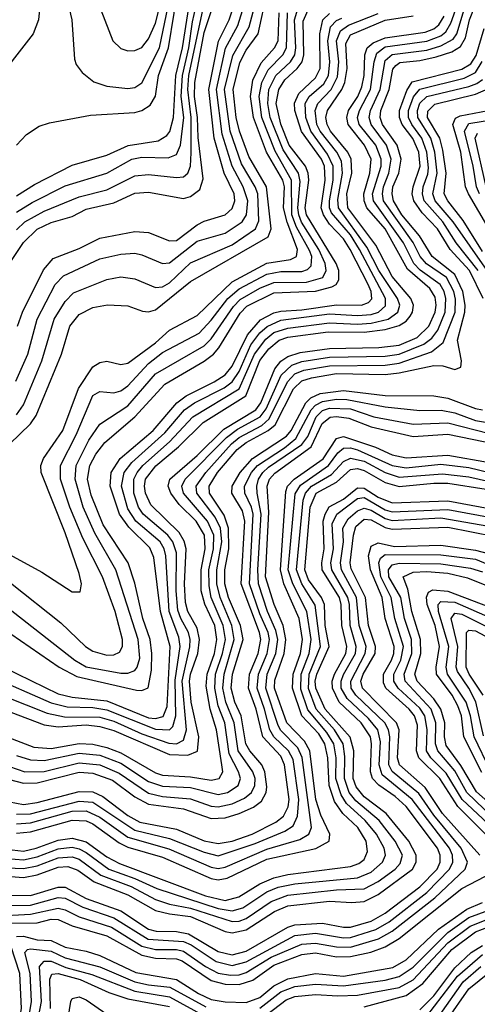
# Model space of a CAD drawing. Header units: inches. Extents: x 501365 to 657855, y 482276 to 547543.
# Tile 688 of 957: x 586939 to 588255, y 536542 to 539371. Entities that reach past the tile are written whole.
import ezdxf

# ---------------------------------------------------------------- set-up
doc = ezdxf.new("R2010")
doc.units = ezdxf.units.IN
doc.header["$MEASUREMENT"] = 0
doc.layers.add('A5583', color=7, linetype='Continuous')

msp = doc.modelspace()

# ---------------------------------------------------------------- linework, layer by layer
at = {"layer": 'A5583', "color": 5}
for points, elevation in [([(586929.9, 539010.1), (586958.8, 539041.2), (586995.1, 539064.9), (587025.4, 539074.6), (587143.2, 539096.8), (587270, 539104.2), (587290.5, 539109.5), (587314.7, 539125.3), (587329.4, 539150.6), (587338.7, 539210), (587367, 539290), (587399.5, 539490), (587450.3, 539610), (587486.8, 539670), (587510, 539694.7), (587554.6, 539730), (587630, 539763.8), (587650, 539777.1), (587670, 539807.8), (587690, 539867), (587704.2, 539890), (587794.9, 539965.2), (587802, 539990), (587801.6, 540000)], 5020), ([(586930, 538864.1), (586982.4, 538897.6), (587090, 538952.3), (587190, 538981.1), (587251.2, 539008.8), (587337.2, 539022.8), (587362.4, 539037.6), (587370.6, 539049.4), (587381.9, 539090), (587388.2, 539210), (587407.8, 539290), (587432.1, 539450), (587480, 539570), (587510, 539620.8), (587544.2, 539655.8), (587589.6, 539690.4), (587677.9, 539722.1), (587710, 539748.5), (587750, 539853.9), (587770, 539875.3), (587850, 539931.9), (587859.5, 539960.5), (587858.2, 540000)], 4980), ([(586897.9, 539577.9), (586961.5, 539561.5), (586978.9, 539550), (586990.1, 539509.9), (586999.5, 539430), (586993.7, 539370), (586978.3, 539330), (586860, 539180)], 5020), ([(587052.3, 539530), (587089.5, 539370.5), (587096.9, 539256.9), (587101.9, 539241.9), (587118.7, 539218.7), (587152.1, 539192), (587190, 539179.6), (587250, 539172.9), (587270, 539175.7), (587290, 539189), (587341, 539290), (587365.9, 539410)], 5040), ([(586928.4, 538331.6), (586963.1, 538410), (586989.7, 538510), (587041.2, 538610), (587065.1, 538634.9), (587170, 538683.5), (587230, 538696.7), (587270, 538699.6), (587290, 538695.5), (587350, 538670.1), (587370, 538671.9), (587450, 538734.1), (587530, 538756.9), (587579.2, 538790), (587591.4, 538810), (587595.3, 538850), (587581.8, 538890), (587550.1, 538950), (587521.3, 539041.3), (587504.8, 539170), (587531.3, 539288.7), (587566.4, 539353.6), (587608.8, 539490)], 4860), ([(586932.9, 538490), (586947.4, 538530), (587008, 538652), (587035.8, 538684.2), (587110, 538713.3), (587170, 538743), (587270, 538762.3), (587310, 538759.2), (587370, 538735), (587390, 538736.7), (587450, 538781.1), (587470, 538792.2), (587530, 538810.1), (587550, 538827.8), (587557.7, 538850), (587555.5, 538870), (587526.9, 538930), (587498.7, 539030), (587482.6, 539170), (587511.1, 539308.9), (587541.1, 539370), (587587.8, 539510)], 4880), ([(586930, 538234.9), (586950, 538264.5), (587003.4, 538390), (587038.1, 538510), (587070, 538560.9), (587094.5, 538585.5), (587190, 538624.5), (587230, 538631.5), (587270, 538626.2), (587330, 538601), (587350, 538603.4), (587370, 538614.3), (587430, 538672.3), (587550, 538723.8), (587616.9, 538770), (587627.1, 538792.9), (587623.6, 538870), (587616.3, 538890), (587576.9, 538956.9), (587544.2, 539050), (587528.2, 539170), (587552, 539268), (587598.8, 539350), (587630.3, 539470)], 4840), ([(586909.7, 538670), (586950, 538730.7), (586990, 538768.8), (587030, 538787.6), (587090, 538805.6), (587130, 538826.1), (587210, 538844.4), (587270, 538872.3), (587310, 538874.9), (587410, 538856.6), (587430, 538862.3), (587457, 538883), (587466.6, 538913.4), (587452, 539032), (587450.7, 539090), (587442.1, 539150), (587443.1, 539190), (587470, 539333.8), (587501.2, 539430)], 4920), ([(586910, 538150.7), (586970.6, 538209.4), (586986.9, 538233.1), (587059.2, 538410), (587083.4, 538490), (587110, 538523.2), (587150, 538543.9), (587191.3, 538551.3), (587250, 538548.3), (587292.8, 538532.8), (587310, 538531.4), (587330, 538537.3), (587430, 538618.3), (587653.3, 538746.7), (587662.3, 538770), (587648.9, 538890), (587597.6, 538977.6), (587571.2, 539050), (587561.7, 539090), (587552.6, 539170), (587572.3, 539247.7), (587590, 539283.2), (587624.9, 539330), (587650.6, 539449.4)], 4820), ([(586930, 538817.5), (586974.8, 538845.2), (587070, 538893), (587190, 538929.8), (587261.7, 538970), (587290, 538975.4), (587366.2, 538973.8), (587390, 538983.8), (587401.9, 539010), (587410.9, 539090), (587404, 539150), (587407.2, 539210), (587425.8, 539290), (587435.9, 539364.1), (587454.8, 539450)], 4960), ([(586930, 537256.4), (586970, 537244.2), (587010, 537241.8), (587110, 537263.3), (587170, 537257.5), (587230, 537234), (587310, 537182.1), (587350, 537168.1), (587430, 537164.1), (587510, 537144.8), (587536.6, 537150), (587566.9, 537170), (587573.9, 537190), (587568.2, 537210), (587541.7, 537261.7), (587529, 537350), (587510, 537398.8), (587500, 537450), (587502.1, 537490), (587522.8, 537550), (587530.9, 537590), (587524.4, 537630), (587490.1, 537710), (587483.6, 537743.6), (587483.5, 537790), (587496, 537850), (587497.1, 537890), (587478.9, 537930), (587410, 538010), (587405.3, 538030), (587414.8, 538050), (587533.4, 538170), (587565.9, 538194.1), (587630.9, 538230), (587647.7, 538252.3), (587690.9, 538349.1), (587721.5, 538378.5), (587750, 538389), (587830, 538400.8), (587990, 538404.2), (588030, 538409.4), (588101.4, 538438.6), (588124, 538456), (588141.2, 538478.8), (588162.1, 538530), (588164.2, 538570), (588159.2, 538590), (588148.1, 538610), (588090.9, 538650.9), (588072.5, 538670), (588043, 538730), (587956, 538850), (587953.9, 538870), (587978.1, 538950), (587978.7, 538970), (587963.3, 539010), (587915.5, 539070), (587910.1, 539090), (587915.8, 539110), (587948.2, 539170), (587958.2, 539250), (587965.6, 539274.4), (587990, 539292.9), (588110, 539309.2), (588150, 539324.6), (588164.2, 539335.8), (588179.1, 539360.9), (588210, 539449.8)], 4560), ([(587161.2, 539430), (587206.8, 539310), (587230, 539287.7), (587250, 539281.5), (587270, 539282.3), (587290, 539290.9), (587310, 539315.4), (587330, 539360.7), (587347.1, 539430)], 5060), ([(586830, 537663.5), (587053.2, 537510), (587103.3, 537483.3), (587275.6, 537444.4), (587290, 537442.8), (587309.1, 537450.9), (587318.1, 537501.9), (587319.2, 537550), (587314.2, 537590), (587293.5, 537650), (587270, 537751.3), (587251, 537810), (587179.3, 537919.3), (587144.4, 538004.4), (587134.2, 538050), (587141.2, 538090), (587158.1, 538121.9), (587183.8, 538156.2), (587270.7, 538230), (587356.1, 538323.9), (587470, 538389.4), (587496.5, 538410), (587512, 538428), (587573, 538527), (587592.6, 538547.4), (587670, 538585.7), (587790, 538590.7), (587836.5, 538603.5), (587849, 538610), (587857.2, 538622.8), (587857.1, 538650), (587849.3, 538670), (587763.8, 538810), (587760.3, 538830), (587770.3, 538910), (587768.9, 538930), (587760.8, 538950), (587713.7, 539010), (587689.8, 539070.2), (587676.6, 539130), (587683.8, 539170), (587702, 539198), (587737.1, 539230), (587751.1, 539250), (587755.9, 539270), (587753.8, 539366.2), (587772.2, 539407.8)], 4720), ([(586880.3, 537700.3), (587098.2, 537530), (587130, 537511.5), (587230, 537493.5), (587250, 537492.6), (587270, 537500.8), (587277.1, 537510), (587284.3, 537535.7), (587279.8, 537590), (587215.8, 537790), (587155.2, 537895.2), (587121.6, 537970), (587098.8, 538050), (587102.1, 538090), (587137.9, 538162.1), (587170, 538208.5), (587250, 538261.4), (587330, 538353.2), (587470, 538433.8), (587490, 538453.3), (587553.8, 538546.2), (587573.5, 538566.5), (587630, 538599.2), (587670, 538615.5), (587763.9, 538616.1), (587810.5, 538630), (587820, 538650), (587817.1, 538670), (587799, 538710), (587749.1, 538789.1), (587741.5, 538810), (587739.1, 538830), (587745.7, 538905.7), (587740.4, 538930), (587696.3, 538996.3), (587659.1, 539090), (587652.3, 539130), (587656, 539170), (587676, 539210), (587718.2, 539250), (587730.5, 539269.5), (587733.3, 539290), (587729, 539370), (587738.5, 539401.5)], 4740), ([(586910, 537187.7), (586950, 537176.5), (586990, 537177.5), (587110, 537208.3), (587150, 537206.1), (587205.8, 537185.8), (587270, 537137.4), (587310, 537116.7), (587410, 537103.5), (587490, 537075.6), (587530, 537077.1), (587570, 537089.7), (587611.9, 537108.1), (587634.3, 537125.7), (587647.7, 537150), (587650, 537166.3), (587644.5, 537210), (587635.4, 537230), (587600.5, 537270), (587589.6, 537289.6), (587575.8, 537370), (587557.5, 537410), (587547.5, 537450), (587550.9, 537490), (587581.3, 537590), (587574.5, 537630), (587540, 537710), (587529.1, 537750), (587528.9, 537790), (587540.3, 537850), (587539.2, 537910), (587526.9, 537946.9), (587484.6, 538010), (587484.1, 538030), (587507.8, 538070), (587564.6, 538135.4), (587590, 538155.4), (587653.8, 538190), (587673.3, 538206.7), (587726.8, 538310), (587750, 538332.6), (587778.1, 538341.9), (587850, 538354.1), (587990, 538351.6), (588030, 538355.6), (588130, 538377.4), (588156, 538376), (588190, 538365.4), (588207.7, 538372.3), (588209.1, 538390), (588197.7, 538450), (588218.8, 538530), (588220.1, 538550), (588213, 538590), (588190, 538638.7), (588125.1, 538690), (588088.9, 538750), (588037.8, 538810), (588014.1, 538850), (588009.7, 538870), (588012.2, 538890), (588029.1, 538930), (588035.5, 538970), (588024.2, 539010), (587982.1, 539070), (587975.4, 539090), (587977.3, 539110), (588001.8, 539170), (588011.6, 539228.4), (588020.5, 539239.5), (588032.4, 539247.6), (588090, 539253.4), (588136.4, 539263.6), (588181.4, 539278.6), (588206.3, 539293.6), (588221.1, 539318.9), (588232.3, 539370), (588248.6, 539411.4)], 4520), ([(586910, 537224.7), (586953.8, 537210), (587010, 537210.5), (587110, 537235.5), (587170, 537229.2), (587225.5, 537205.5), (587310, 537148), (587350, 537138.2), (587430, 537131.7), (587490, 537110.7), (587510, 537109.2), (587550, 537118), (587585.8, 537134.2), (587605.8, 537150), (587615.4, 537170), (587616.2, 537190), (587609.8, 537210), (587567.5, 537270), (587555.6, 537350), (587531.5, 537410), (587523.7, 537450), (587526.7, 537490), (587555.5, 537590), (587549.1, 537630), (587515.2, 537710), (587506, 537750), (587505.9, 537790), (587520.2, 537870), (587516.6, 537910), (587501.1, 537941.1), (587448.4, 538010), (587446.8, 538030), (587474.3, 538070), (587547.8, 538152.2), (587570.1, 538170.1), (587635, 538205), (587656.5, 538223.5), (587708.8, 538330), (587730, 538352.7), (587756.4, 538363.6), (587830, 538376.4), (587990, 538378.4), (588030, 538383.4), (588123.3, 538416.6), (588156.9, 538443.1), (588190.9, 538530), (588191.9, 538568.1), (588187.8, 538590), (588166.6, 538630), (588108.9, 538668.9), (588090.1, 538690), (588070.9, 538730.9), (587985.3, 538850), (587981.8, 538870), (587984.9, 538890), (588000.7, 538930), (588007, 538970), (587993.8, 539010), (587949.6, 539070), (587943.5, 539090), (587947.7, 539110), (587975.3, 539170), (587990, 539253.6), (588010, 539271), (588110, 539283), (588150, 539295.4), (588185, 539315), (588195.9, 539330), (588220.3, 539410)], 4540), ([(586930, 538766.8), (586954.4, 538790), (587010, 538820.8), (587110, 538861.7), (587190, 538882.2), (587270, 538922.5), (587310, 538926.2), (587390, 538917.6), (587410, 538919.1), (587423.1, 538930), (587430, 538950), (587432, 538988), (587431.9, 539090), (587422.4, 539170), (587425.8, 539210), (587470, 539416)], 4940), ([(586730, 537376.6), (586980.2, 537280.2), (587030, 537276.2), (587110, 537291.4), (587150, 537289.2), (587190, 537279.8), (587230, 537263.7), (587330, 537206.7), (587350, 537199.7), (587430, 537195.4), (587490, 537185.9), (587512.6, 537190), (587523, 537210), (587520.9, 537230), (587505.4, 537330), (587486.7, 537390), (587475.6, 537455.6), (587478, 537490), (587499.2, 537550), (587506.4, 537590), (587499.9, 537630), (587471.5, 537691.5), (587461.3, 537730), (587460.8, 537790), (587472.9, 537850), (587470.5, 537890), (587447, 537930), (587398, 537978), (587373.5, 538010), (587366.5, 538030), (587371, 538050), (587450, 538118.1), (587525.9, 538194.1), (587617.8, 538250), (587632.4, 538270), (587672.4, 538367.6), (587690.5, 538389.5), (587710, 538403.4), (587745.9, 538414.1), (587830, 538425.5), (587971.6, 538428.4), (588030, 538435.5), (588082.1, 538457.9), (588115.5, 538490), (588133.5, 538530), (588136.5, 538550), (588133.5, 538573.5), (588118.2, 538598.2), (588054.1, 538654.1), (587990, 538769.3), (587937.2, 538830), (587929.3, 538850), (587928.5, 538870), (587946.3, 538930), (587949.4, 538970), (587930.5, 539010), (587883.2, 539070), (587879.3, 539090), (587884.9, 539110), (587911.1, 539150), (587922.5, 539177.4), (587929.2, 539210), (587931.2, 539270), (587938.3, 539290), (587955.5, 539304.5), (587990, 539319), (588105, 539335), (588130, 539344.4), (588144.3, 539355.7), (588159.4, 539380.6)], 4580), ([(586817.6, 537417.6), (587010, 537344.9), (587050, 537339), (587130, 537344.7), (587170, 537340), (587210, 537328.1), (587370, 537259.4), (587423, 537257), (587450.6, 537269.4), (587453.9, 537310), (587432.6, 537410), (587427.7, 537470), (587430.4, 537490), (587451.2, 537550), (587456.4, 537590), (587450, 537622.2), (587422.7, 537670), (587416.3, 537696.3), (587413.4, 537750), (587418.1, 537850), (587412, 537872), (587397.4, 537897.4), (587316.8, 537976.8), (587301.1, 538010), (587297.8, 538030), (587300.8, 538050), (587330.8, 538089.2), (587396.3, 538143.7), (587466.3, 538213.7), (587589.3, 538290), (587630, 538391.2), (587655.1, 538424.9), (587685, 538450), (587710, 538458.9), (587825.8, 538474.1), (587930, 538473.1), (587990, 538480.4), (588030, 538491.6), (588050, 538504.5), (588061.6, 538518.4), (588068.6, 538530), (588071.1, 538550), (588063.8, 538570), (588010, 538632.5), (587962.7, 538722.7), (587883, 538830), (587879.4, 538870), (587893.9, 538930), (587892.2, 538970), (587882.9, 538990), (587833.2, 539050), (587823, 539070), (587819.6, 539090), (587823.7, 539110), (587865.3, 539170), (587874.2, 539190), (587881, 539230), (587877.3, 539302.7), (587890, 539327.5), (587990, 539369.6), (588070, 539381.3)], 4620), ([(586836.5, 537450), (587017.9, 537377.9), (587067.9, 537367.9), (587170, 537366.4), (587210, 537355.6), (587290, 537319.1), (587368.3, 537291.7), (587390, 537290.3), (587410, 537300.9), (587418.5, 537330), (587406.4, 537470), (587428.6, 537568.6), (587429.4, 537590), (587424.8, 537610), (587402.1, 537650), (587394.3, 537674.3), (587389.5, 537730), (587390, 537838.6), (587379.5, 537870), (587365.5, 537890), (587294.6, 537950), (587281.3, 537970), (587267.7, 538010), (587267.4, 538050), (587276.9, 538070), (587293.5, 538090), (587370, 538157.8), (587436.8, 538230), (587569.9, 538310.1), (587614.7, 538410), (587647.3, 538452.7), (587670, 538471.9), (587710, 538484.7), (587830, 538499.8), (587910, 538495.6), (587950, 538498.3), (587998.2, 538510), (588026.8, 538530), (588032.1, 538550), (588025.6, 538570), (587971.9, 538650), (587937.4, 538717.4), (587855.6, 538830), (587853.8, 538853.8), (587867.4, 538930), (587864.1, 538964.1), (587851.4, 538990), (587803, 539050), (587793.9, 539070), (587788.5, 539110), (587796.6, 539130), (587835, 539170), (587853.2, 539206.8), (587856.4, 539250), (587850.4, 539310), (587861.1, 539338.9), (587884.6, 539355.4), (587970, 539388.5)], 4640), ([(586850, 537486.1), (587030, 537407.6), (587076.3, 537396.3), (587150, 537394.3), (587190, 537387.8), (587330, 537332.6), (587369.8, 537330.2), (587379.8, 537340.2), (587388.4, 537370), (587386.7, 537473.3), (587400.3, 537570), (587396.9, 537596.9), (587369.1, 537670), (587359.6, 537830), (587354.8, 537850), (587343.4, 537870), (587273.5, 537930), (587250, 537965.6), (587232.4, 538030), (587240.1, 538070), (587261.8, 538098.2), (587356.1, 538183.9), (587412.8, 538250), (587442.2, 538270), (587527, 538313), (587550.1, 538329.9), (587570, 538360.3), (587603.8, 538436.2), (587629.5, 538470.5), (587650.4, 538489.6), (587690, 538507.1), (587830, 538525.1), (587910, 538520.5), (587950, 538523.6), (587970.9, 538530), (587991.2, 538548.8), (587990.6, 538570), (587915.7, 538710), (587890, 538752.2), (587835.5, 538815.5), (587830.1, 538830), (587830.1, 538850), (587840.7, 538910), (587840.1, 538950), (587824.6, 538984.6), (587775.8, 539050), (587761.6, 539090), (587759.9, 539130), (587771.9, 539150), (587813.5, 539186.5), (587826.8, 539210), (587831.1, 539250), (587825.6, 539310), (587832.4, 539350), (587850, 539368.8), (587864.9, 539375.1)], 4660), ([(586892.7, 537510), (587050, 537433.8), (587090, 537424), (587190, 537413.2), (587310, 537365.1), (587330, 537362.4), (587351.5, 537368.5), (587362.9, 537397.1), (587372.2, 537570), (587343.8, 537670), (587325.2, 537825.2), (587313.3, 537853.2), (587253, 537913), (587226.6, 537950), (587199.5, 538030), (587202.6, 538070), (587228.5, 538110), (587322.9, 538190), (587391.3, 538270), (587418.2, 538290), (587498.4, 538330), (587530, 538350.7), (587550, 538375.3), (587594.6, 538465.4), (587631.5, 538508.5), (587670, 538528.6), (587690, 538533.5), (587750, 538537.1), (587850, 538551.6), (587922, 538550), (587941.6, 538558.4), (587951.2, 538568.8), (587949.8, 538590), (587941.3, 538610), (587889.5, 538710), (587870, 538740.9), (587830, 538783.2), (587812.3, 538810), (587806.3, 538830), (587817.5, 538910), (587815.3, 538950), (587806.8, 538970), (587749.2, 539049.3), (587730, 539109.9), (587729.3, 539130.7), (587741.5, 539158.5), (587790, 539203.7), (587803.1, 539230), (587802.2, 539330), (587811, 539370), (587830, 539388.5)], 4680), ([(586910, 537834.1), (587002.9, 537782.9), (587090, 537726.7), (587113.2, 537726.8), (587117, 537750), (587110, 537779.7), (587070, 537896.3), (587001.3, 538070), (586999.9, 538090), (587008, 538110), (587063.8, 538190), (587108.6, 538311.4), (587150, 538373.3), (587170, 538385.8), (587190, 538389.1), (587230, 538380.3), (587250, 538383.9), (587330, 538442.4), (587370, 538478.8), (587450, 538520.6), (587550, 538617.2), (587650, 538670.7), (587718.1, 538681.9), (587735.3, 538690), (587738.2, 538710), (587708.5, 538788.5), (587698, 538830), (587700.2, 538890), (587695.8, 538910), (587648.4, 538990), (587611.4, 539090), (587602.6, 539150), (587610, 539197.1), (587633.5, 539246.5), (587671.8, 539290), (587682.2, 539310), (587685.6, 539390)], 4780), ([(586913, 537753), (587057.2, 537637.2), (587128.3, 537570), (587150, 537556.2), (587190, 537544.3), (587210, 537545.3), (587226.5, 537553.5), (587234.9, 537570), (587234.9, 537590), (587213.7, 537670), (587177, 537770), (587121.3, 537881.3), (587083.4, 537970), (587056.8, 538050), (587056.4, 538090), (587101.9, 538178.1), (587150, 538290.6), (587170, 538302.2), (587210, 538299), (587230, 538304.6), (587250, 538318.6), (587310, 538382.7), (587350, 538414.2), (587454.9, 538470), (587490, 538507.6), (587537.7, 538570), (587570, 538597.7), (587650, 538639.9), (587690, 538647.5), (587750, 538647), (587767.1, 538652.9), (587776.9, 538663.1), (587779, 538690), (587772.4, 538707.6), (587734.7, 538774.7), (587721.6, 538810), (587720.4, 538910), (587673.3, 538993.3), (587635.5, 539090), (587627.6, 539150), (587635.4, 539190), (587653.8, 539226.2), (587695.9, 539270), (587706.7, 539290), (587708.8, 539390)], 4760), ([(588271.8, 538570), (588232.7, 538650), (588176.6, 538710), (588140.6, 538770), (588095.9, 538815.9), (588072.5, 538850), (588068, 538870), (588070.7, 538890), (588090.1, 538950), (588086.7, 538990), (588069.7, 539029.7), (588039.2, 539070), (588030.8, 539090), (588031.5, 539110), (588052.5, 539167.5), (588067.8, 539192.2), (588210, 539228.6), (588236, 539244), (588251.8, 539268.2), (588274.7, 539345.3)], 4480), ([(588256.9, 538650), (588193.7, 538730), (588155.6, 538790), (588102, 538850), (588097, 538870), (588099.5, 538890), (588112.9, 538927.1), (588114.8, 538945.2), (588109.9, 538990), (588095.2, 539030), (588066.2, 539070), (588057.2, 539090), (588057.1, 539110), (588071.3, 539148.8), (588089.3, 539170.7), (588216.9, 539203.1), (588250, 539218.8), (588269.1, 539250.9)], 4460), ([(588283.3, 538650), (588185.4, 538790), (588134, 538850), (588126.7, 538870), (588139.7, 538930), (588133.1, 538990), (588120.9, 539030), (588083.7, 539090), (588082.7, 539110), (588090, 539130.5), (588110, 539149.7), (588230, 539179.2), (588253, 539187), (588270, 539198.6)], 4440), ([(588270, 538704.6), (588214.1, 538794.1), (588169.6, 538850), (588159.5, 538870), (588165, 538930), (588156.1, 538996.1), (588147.1, 539030), (588112.1, 539090), (588112.3, 539107.7), (588132.5, 539127.5), (588250, 539157.1), (588287.2, 539172.8)], 4420), ([(588311.7, 538730), (588229.1, 538870), (588221.2, 538890), (588207.4, 538990), (588184.4, 539070), (588192.5, 539087.5), (588205.7, 539094.3), (588306.2, 539113.8)], 4380), ([(588261.2, 538870), (588252.2, 538890), (588242.9, 538950), (588217.8, 539050), (588230, 539072.6), (588348.4, 539091.6)], 4360), ([(588280.2, 538890), (588249, 539030), (588255.1, 539044.9)], 4340), ([(586910, 537123), (586950, 537115.8), (586990, 537121.3), (587110, 537153.1), (587150, 537151.8), (587178.4, 537138.4), (587250, 537084.2), (587285, 537065), (587390, 537044.6), (587470, 537011.4), (587510, 537003.7), (587550, 537009.9), (587607.2, 537030), (587675.5, 537064.5), (587697.9, 537082), (587711.4, 537108.6), (587713.9, 537130), (587700.9, 537230), (587690, 537254.2), (587638.4, 537310), (587618.9, 537390), (587596.8, 537450), (587600, 537490), (587624.4, 537550), (587632.7, 537590), (587629, 537610), (587576, 537750), (587586.9, 537930), (587579.9, 537959.9), (587549.6, 538010), (587549.8, 538030), (587572.9, 538070), (587608.5, 538110), (587706.3, 538173.7), (587719.8, 538190), (587762.1, 538270), (587776.1, 538283.9), (587803.3, 538296.7), (587870, 538305.4), (587990, 538291.3), (588130, 538290.3), (588170, 538282.8), (588250, 538253.3), (588270, 538249.9)], 4480), ([(586930, 537088), (586970, 537089.2), (587110, 537125.5), (587150, 537122.2), (587270, 537041.7), (587370, 537018.4), (587470, 536978.3), (587510, 536968.6), (587616.7, 537003.3), (587701.1, 537038.9), (587725.7, 537054.3), (587738.3, 537081.7), (587741.9, 537130), (587725, 537245), (587712.4, 537270), (587670.3, 537310), (587658, 537330), (587643.3, 537390), (587622, 537450), (587625.6, 537490), (587650.6, 537550), (587657.4, 537590), (587653.5, 537610), (587630, 537663.5), (587600.4, 537750), (587610.8, 537950), (587605.9, 537970), (587586.2, 538010), (587585.6, 538030), (587605.3, 538070), (587622.5, 538090), (587700.1, 538140.1), (587732.8, 538167.2), (587776.9, 538250), (587790, 538263.5), (587810, 538274.1), (587850, 538280.6), (587879.6, 538279.6), (587990, 538258.5), (588090, 538248.1), (588151.2, 538248.8), (588190, 538241.2), (588250, 538219.2), (588290, 538212.6)], 4460), ([(586930, 537060.2), (586970, 537062.8), (587090, 537096.2), (587130, 537097.5), (587170, 537079.2), (587250, 537022.2), (587368.1, 536988.1), (587490, 536935.8), (587510, 536931.5), (587530, 536935.4), (587650, 536987.1), (587744.6, 537015.4), (587770.6, 537030), (587778.1, 537050), (587751.2, 537251.2), (587738.7, 537278.7), (587690, 537328.4), (587682.2, 537342.2), (587647, 537450), (587651.2, 537490), (587675.8, 537550), (587681.2, 537590), (587676, 537616), (587651.8, 537670), (587625.4, 537750), (587623.6, 537790), (587633.7, 537950), (587621.7, 538010), (587620.6, 538030), (587625.9, 538050), (587638.6, 538070), (587655, 538085), (587750.5, 538150), (587767.4, 538172.6), (587791.6, 538230), (587810, 538247.5), (587830, 538254.4), (587890, 538252.2), (587957.7, 538230), (588070, 538208.6), (588170, 538212.2), (588290, 538181.5)], 4440), ([(586930, 537033.7), (586970, 537036.7), (587090, 537070.7), (587130, 537068.7), (587150, 537060), (587225.7, 537005.7), (587250, 536993.4), (587350, 536963.9), (587490, 536903.1), (587510, 536899), (587536.2, 536903.8), (587650, 536958.3), (587790.7, 536989.3), (587828.7, 537010), (587830.7, 537030), (587804.9, 537084.9), (587791.1, 537130), (587773.3, 537270), (587757.7, 537297.7), (587706.8, 537350), (587672.1, 537450), (587672.6, 537472.6), (587699.6, 537550), (587704.3, 537590), (587696.6, 537630), (587670.6, 537690.6), (587646.4, 537770), (587656, 537956), (587650.9, 538030), (587657.4, 538050), (587672.6, 538067.4), (587777.1, 538142.9), (587809.3, 538210.7), (587831.8, 538228.2), (587850, 538230.8), (587885.5, 538225.5), (587950, 538201.2), (588070, 538173.5), (588170, 538179.8), (588310, 538150.6)], 4420), ([(586835.4, 536995.4), (586950, 536981.9), (586987.1, 536990), (587050, 537013.1), (587090, 537018.5), (587130, 537008.7), (587190, 536965.2), (587226.1, 536946.1), (587473.4, 536853.4), (587530, 536840.3), (587569.7, 536850.3), (587630, 536887.7), (587670, 536905.3), (587710, 536914.4), (587890, 536937.7), (587914.2, 536945.8), (587930, 536957.9), (587939.5, 536980.5), (587935.1, 537010), (587911.4, 537050), (587868.6, 537090), (587844.3, 537124.3), (587828.7, 537170), (587825.2, 537250), (587816.6, 537290), (587799.2, 537319.2), (587750.4, 537370.4), (587723.1, 537450), (587725.4, 537490), (587746.3, 537550), (587752.1, 537590), (587743, 537650), (587698.8, 537750), (587688.7, 537790), (587704.6, 538015.4), (587709, 538030), (587728.3, 538050), (587811.4, 538108.6), (587850, 538166.9), (587870, 538173), (587962.4, 538142.4), (588010, 538120.3), (588050, 538111.3), (588170, 538119.8), (588290, 538098)], 4380), ([(586830, 536966.1), (586950, 536956.7), (586990, 536965.6), (587050, 536988.1), (587090, 536992.7), (587110, 536988.7), (587130, 536978), (587195.7, 536930), (587270, 536903.5), (587333.9, 536873.9), (587510, 536817.2), (587550, 536810.3), (587580.9, 536819.1), (587650, 536864.9), (587682, 536878), (587730, 536888), (587910, 536904.5), (587950, 536921.7), (587982.3, 536950), (587990.7, 536970), (587986.9, 536990), (587965.1, 537030), (587932.8, 537070), (587878.4, 537118.5), (587863.1, 537143.1), (587848.6, 537190), (587849.2, 537250), (587841.9, 537290), (587822.7, 537322.7), (587768.1, 537388.1), (587747.5, 537447.5), (587748.5, 537490), (587771.7, 537550), (587777, 537590), (587765.1, 537670), (587724.2, 537750), (587711, 537790), (587731.7, 538008.3), (587746.6, 538033.4), (587827.4, 538090), (587853.8, 538126.2), (587870, 538139.5), (587890, 538140.9), (587910, 538135.2), (588010, 538089.7), (588050, 538082.6), (588150, 538093.2), (588230, 538083.8), (588290, 538069.9)], 4360), ([(586830, 536936.1), (586950, 536931.4), (586990, 536939.9), (587050, 536962.3), (587090, 536965.6), (587110, 536958.7), (587172.7, 536912.7), (587259.6, 536879.6), (587330, 536843.1), (587370, 536829.5), (587430, 536818.2), (587550, 536779.1), (587570, 536780.1), (587590, 536787.7), (587662.7, 536837.3), (587710, 536854.9), (587850, 536870.3), (587930, 536873.1), (587970, 536894.5), (588019, 536930), (588033.5, 536946.5), (588039.6, 536970), (588018.6, 537010), (587972.7, 537070), (587905.8, 537125.8), (587886.7, 537150), (587872.7, 537190), (587873.9, 537253.9), (587869, 537290), (587844.7, 537330), (587792, 537390), (587769.1, 537449.1), (587771.1, 537490), (587803.7, 537570), (587788.5, 537688.5), (587750.1, 537750.1), (587734.6, 537790), (587754.3, 537990), (587761.1, 538010), (587777.9, 538030), (587836, 538064), (587870, 538101.4), (587890, 538111.2), (587930, 538101.8), (587990, 538069.6), (588030, 538056.3), (588154.4, 538065.6), (588230, 538057.6), (588290, 538043.4)], 4340), ([(586890, 536910.3), (586950, 536905.7), (586990, 536913.6), (587050, 536935.6), (587077.7, 536937.7), (587106.8, 536926.8), (587153.7, 536893.7), (587250, 536856), (587330, 536811.3), (587370, 536801.2), (587430, 536794.3), (587530, 536751.1), (587550, 536746.5), (587590, 536755.1), (587671.6, 536808.4), (587710, 536824.8), (587830, 536837.7), (587894.2, 536834.2), (587930, 536837.4), (587970, 536857.1), (588068.8, 536930), (588079.5, 536950), (588079.5, 536970), (588057.6, 537010), (587992.7, 537090), (587930, 537138.1), (587906.3, 537166.3), (587898, 537190), (587899.4, 537270), (587889.4, 537309.4), (587817, 537390), (587790.7, 537450), (587789.1, 537470), (587793.9, 537490), (587829.3, 537570), (587817.8, 537630), (587815.9, 537690), (587806.7, 537710), (587770, 537760.9), (587758.6, 537790), (587774.3, 537970), (587792, 538010), (587850, 538041.8), (587890, 538078.2), (587910, 538081.4), (587930, 538075.7), (587990, 538041.2), (588030, 538029.7), (588130, 538039.4), (588170, 538038.5), (588390, 538004.8)], 4320), ([(586890, 536855.4), (586970, 536853.9), (587050, 536878.4), (587070, 536878), (587130, 536845.9), (587230, 536810), (587310, 536757), (587331.3, 536751.3), (587390, 536750.8), (587424.4, 536744.4), (587510, 536693.3), (587550, 536683.9), (587590, 536694.6), (587710, 536763.4), (587730, 536770.3), (587810, 536774.3), (587870, 536762.9), (587890, 536763.2), (587950, 536780), (587990, 536803.6), (588090, 536879.2), (588139.6, 536930), (588148.3, 536950), (588148.3, 536970), (588140, 536990), (588050, 537110.4), (588019, 537139), (587971.4, 537171.4), (587953.9, 537190), (587947.3, 537210), (587950.6, 537290), (587947.3, 537310), (587921.1, 537350), (587857.9, 537410), (587838.2, 537450), (587837.3, 537470), (587843.9, 537490), (587876.4, 537550), (587879.3, 537570), (587865, 537630), (587863.4, 537690), (587858.2, 537710), (587809, 537790), (587807.9, 537810), (587814.9, 537850), (587812.1, 537930), (587817.2, 537950), (587829.2, 537970.8), (587870, 537993), (587910, 538025.2), (587930, 538024.3), (587970, 537998.6), (588010, 537982.1), (588170, 537988), (588490, 537929.3)], 4280), ([(586850, 536824.5), (586970, 536826.8), (587050, 536848.8), (587070, 536846.3), (587120.4, 536820.4), (587210.4, 536790), (587308.8, 536728.8), (587410, 536721.9), (587432.3, 536712.3), (587504.5, 536664.5), (587550, 536653.4), (587590, 536663.8), (587730, 536739.5), (587790, 536745.6), (587870, 536732.8), (587890, 536734), (587963.3, 536756.7), (588001, 536779), (588110, 536862.7), (588174.7, 536930), (588184.2, 536950), (588183.4, 536970), (588174.4, 536990), (588067.6, 537130), (587981.4, 537201.4), (587972.7, 537230), (587976.2, 537296.2), (587968.9, 537330), (587942.5, 537362.6), (587880.4, 537420.5), (587863.5, 537450), (587863.3, 537470), (587870, 537489), (587904.2, 537550), (587906.8, 537570), (587889, 537630), (587887.2, 537690), (587882.4, 537710), (587836.5, 537790), (587833.9, 537810), (587841.5, 537850), (587837.9, 537922.1), (587850.9, 537950), (587910, 537994.8), (587930, 537997.7), (587990, 537962.8), (588010, 537956.6), (588170, 537963), (588310, 537937.4)], 4260), ([(586865.2, 536794.8), (586970, 536800.3), (587050, 536818.2), (587070, 536813.2), (587110, 536792.8), (587202.9, 536762.9), (587290, 536708.8), (587330, 536699.5), (587390, 536699.5), (587410, 536694.3), (587473.8, 536650), (587510, 536631.4), (587545.3, 536625.3), (587570, 536626.6), (587590, 536632.6), (587662.6, 536677.4), (587750, 536714.2), (587790, 536717.4), (587850, 536706.4), (587890, 536705.9), (587970.4, 536729.6), (588010, 536751.6), (588132.5, 536847.5), (588220.2, 536930), (588226.9, 536950), (588208.8, 536990), (588130, 537084.6), (588087, 537147), (588010.1, 537210.1), (588000.1, 537230), (588003.2, 537310), (587999.9, 537330), (587988.6, 537350), (587905.4, 537430), (587892.4, 537450), (587891, 537470), (587932.8, 537550), (587934.9, 537570), (587915.1, 537630), (587907.6, 537710), (587864.7, 537790), (587861.1, 537810), (587870.5, 537870), (587868.7, 537910), (587883.4, 537936.6), (587910, 537959.4), (587930, 537967.2), (587950, 537961.8), (587990, 537937), (588010, 537931.4), (588150, 537939.5), (588310, 537911.3)], 4240), ([(588261.9, 536970), (588155.2, 537090), (588104.5, 537164.5), (588031.4, 537230), (588025.7, 537250), (588030, 537330), (588022.5, 537350), (587924.7, 537450), (587920.2, 537470), (587926.5, 537490), (587961, 537550), (587962.4, 537570), (587941.6, 537630), (587933, 537710), (587892.6, 537792.6), (587889.3, 537810), (587899.1, 537890), (587905.6, 537914.4), (587930, 537935.9), (587950, 537933.7), (587990, 537912), (588010, 537906.6), (588170, 537912.7), (588305.9, 537885.9)], 4220), ([(588377.9, 536930), (588199.1, 537110), (588147.4, 537190), (588086.9, 537250), (588080, 537270), (588083.3, 537343.3), (588074.6, 537370), (588058.6, 537390), (587991.9, 537450), (587984.8, 537464.8), (587985.6, 537490), (588008.5, 537530), (588015.2, 537550), (588015.6, 537570), (587990.4, 537650), (587981.1, 537710), (587947.3, 537790), (587942.1, 537830), (587950, 537858.2), (587970, 537867.6), (588017.1, 537857.1), (588150, 537860.5), (588250, 537846.7), (588290, 537836.2)], 4180), ([(588330, 537018.8), (588211.3, 537130), (588165.7, 537205.7), (588121.6, 537250), (588109.2, 537270), (588110.8, 537330.8), (588104.1, 537370), (588090, 537392.5), (588027.1, 537450), (588014.7, 537470), (588015.2, 537490), (588034.8, 537530), (588042.2, 537570), (588017.6, 537650), (588006.8, 537710), (587977.5, 537770), (587972.2, 537810), (587976.5, 537823.5), (587990, 537833.7), (588150, 537833.3), (588250, 537820.4), (588330, 537786.8)], 4160), ([(588349.5, 537030), (588224.3, 537150), (588190, 537212.6), (588141, 537270), (588134.5, 537290), (588136, 537350), (588122.1, 537390), (588047.9, 537470), (588045, 537490), (588066.3, 537550), (588065.2, 537590), (588045.1, 537650), (588034.6, 537710), (588000.8, 537770), (587999.1, 537790), (588010, 537804.3), (588030, 537809.4), (588150, 537807.1), (588234.8, 537794.8), (588270, 537783.9)], 4140), ([(588310, 537101.4), (588252, 537152), (588207.9, 537227.9), (588165.4, 537285.4), (588160.9, 537310), (588161.5, 537350), (588150.1, 537390), (588130, 537419.6), (588081.9, 537470), (588075.5, 537490), (588092.1, 537550), (588091.2, 537590), (588066.7, 537670), (588054.8, 537734.8), (588041.7, 537770), (588070, 537782.8), (588110, 537784.7), (588170, 537780), (588227, 537767), (588310, 537733.8)], 4120), ([(588268, 537208), (588216.3, 537310), (588209.3, 537370), (588199.1, 537399.1), (588182.3, 537430), (588137.8, 537490), (588137, 537510), (588146.5, 537570), (588133.3, 537630), (588110.9, 537690), (588108.9, 537711.1), (588114.5, 537725.5), (588127.3, 537732.7), (588170, 537728.4), (588314.2, 537674.2)], 4080), ([(588292.5, 537212.5), (588245.7, 537310), (588235.6, 537370), (588222.7, 537410), (588169, 537490), (588165.3, 537510), (588172.6, 537570), (588143.5, 537670), (588142.4, 537690), (588150, 537699), (588190, 537697.1), (588306.4, 537646.4)], 4060), ([(588272.8, 537312.8), (588250.7, 537410.7), (588230.3, 537450), (588197.7, 537497.7), (588194, 537510), (588198.6, 537570), (588179.9, 537650), (588190, 537665.1), (588210, 537662.3), (588351.5, 537591.5)], 4040), ([(588271.4, 537430), (588231.3, 537490), (588223.2, 537510), (588223.7, 537610), (588230, 537616.9), (588250, 537614.3), (588330, 537571.7)], 4020), ([(586905.2, 536774.8), (586990, 536776), (587030, 536786.1), (587050, 536785.6), (587090, 536767.2), (587190, 536738), (587290, 536682.3), (587330, 536674.4), (587390, 536672), (587406.3, 536666.3), (587490, 536609.6), (587530, 536599), (587570, 536598.6), (587610, 536611.4), (587670, 536653.6), (587750, 536684.3), (587790, 536689.3), (587850, 536678.4), (587890, 536678.6), (587948.5, 536691.5), (587990, 536706.5), (588030, 536730.6), (588210, 536874), (588278.6, 536910)], 4220), ([(586930, 536736.8), (586950, 536737.5), (586990, 536726.8), (587030, 536724.9), (587070, 536705.9), (587130, 536694.7), (587170, 536682), (587273.4, 536633.4), (587390, 536613.1), (587453, 536573), (587490, 536555.7), (587530, 536548.7), (587590, 536546.6), (587630, 536560.8), (587670, 536594.5), (587710, 536614.7), (587790, 536629.9), (587870, 536622.7), (588012.4, 536647.6), (588050, 536669.7), (588143, 536757), (588224.7, 536815.3), (588270, 536833.9)], 4180), ([(587630, 536530.6), (587690, 536577.1), (587730, 536592.3), (587790, 536599.4), (587870, 536594.4), (587990, 536610.9), (588030, 536621.3), (588070, 536648.4), (588170, 536748.1), (588230, 536790.6), (588288.2, 536811.8)], 4160), ([(587648.5, 536511.5), (587705.7, 536554.3), (587730, 536563.9), (587790, 536569.9), (587854.2, 536565.8), (587910, 536568), (588030, 536589.4), (588070, 536611.8), (588170, 536717.9), (588234, 536766), (588290, 536788.3)], 4140), ([(587930, 536534.2), (588050, 536566.4), (588098.2, 536601.8), (588181.4, 536698.6), (588250, 536749.4), (588290, 536765.4)], 4120), ([(586922.1, 536410), (586944.7, 536530), (586939.7, 536630), (586914, 536710)], 4180), ([(586950.6, 536410), (586973.7, 536550), (586969, 536630), (586953.7, 536690), (586961.4, 536698.6), (586970, 536700.5), (587030, 536694.4), (587070, 536674.7), (587169.4, 536649.4), (587270, 536606.3), (587310, 536597.2), (587371.2, 536591.2), (587474.4, 536534.4)], 4160), ([(588090, 536525.6), (588130, 536565.8), (588190, 536646.3), (588237.6, 536690), (588269.3, 536710.7)], 4080), ([(588110, 536507.9), (588198, 536622), (588270, 536684.8)], 4060), ([(586979.4, 536430), (587002.5, 536550), (586996.5, 536650), (587010, 536666), (587030, 536665.3), (587072.3, 536647.7), (587147.2, 536627.2), (587270, 536579.1), (587370, 536563.4), (587470, 536508.7)], 4140), ([(587028.1, 536530), (587025.8, 536614.1), (587031.9, 536628.1), (587049.8, 536630.2), (587113, 536613), (587195.6, 536575.6), (587250, 536556.9), (587370, 536535.7)], 4120), ([(588147.6, 536512.4), (588214.2, 536605.8), (588264.5, 536650)], 4040), ([(588165.8, 536494.2), (588230, 536586.5), (588290, 536634.4)], 4020), ([(587067.3, 536430), (587085.9, 536550), (587090, 536558.3), (587110, 536562.9), (587130, 536554.4), (587190, 536513.3)], 4080)]:
    msp.add_lwpolyline(points, dxfattribs=dict(at, elevation=elevation))

doc.saveas('drawing.dxf')
